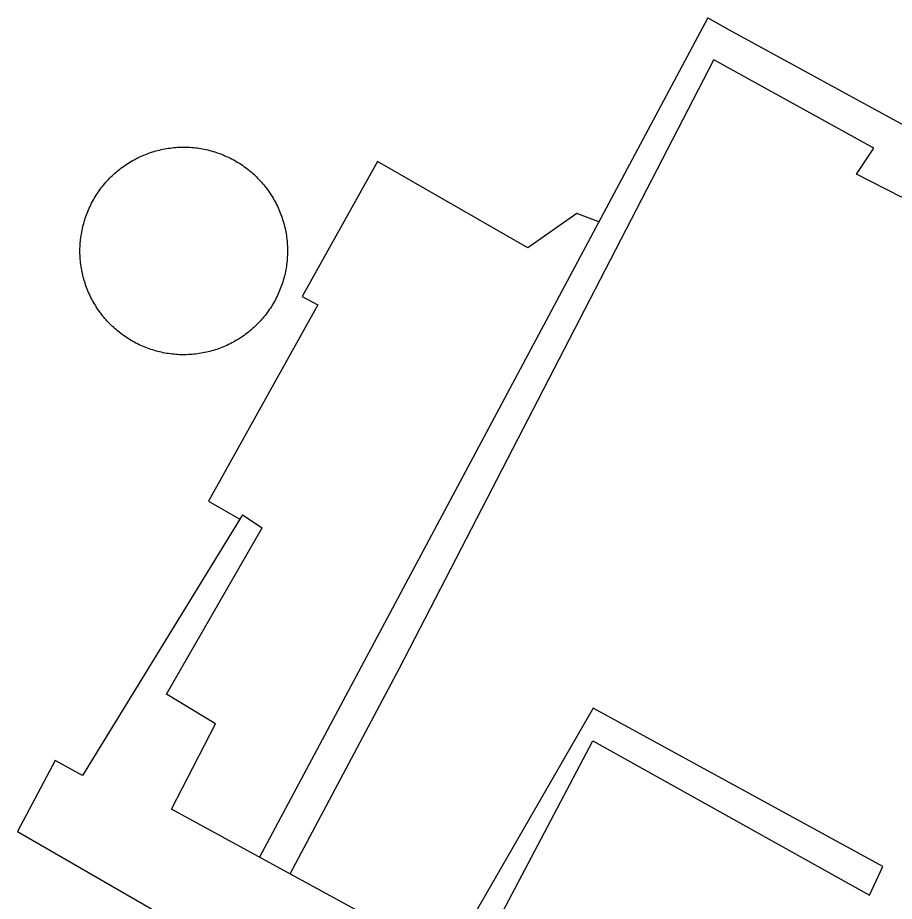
# Model space of a CAD drawing. Extents: x 3568792 to 3606828, y 529143 to 554785.
# Drawn here: x 3575714.6 to 3576132.9, y 544853.6 to 545275.1 of the extents above; entities that cross this region are included whole.
import ezdxf

# ---------------------------------------------------------------- set-up
doc = ezdxf.new("R2010")
doc.units = 0
doc.layers.add('V-DOMW-TANK', color=7, linetype='Continuous')
doc.layers.add('V-UTIL-LINE', color=7, linetype='Continuous')

msp = doc.modelspace()

# ---------------------------------------------------------------- linework, layer by layer
at = {"layer": 'V-DOMW-TANK'}
for points in [[(3575771.65, 545208.08), (3575772.43, 545208.46), (3575773.21, 545208.83), (3575774, 545209.18), (3575774.8, 545209.52), (3575775.6, 545209.84), (3575776.41, 545210.16), (3575777.22, 545210.45), (3575778.03, 545210.74), (3575778.85, 545211), (3575779.68, 545211.26), (3575780.51, 545211.5), (3575781.35, 545211.72), (3575782.18, 545211.93), (3575783.03, 545212.13), (3575783.87, 545212.31), (3575784.72, 545212.47), (3575785.57, 545212.63), (3575786.42, 545212.76), (3575787.28, 545212.88), (3575788.14, 545212.99), (3575789, 545213.08), (3575789.85, 545213.16), (3575790.72, 545213.22), (3575791.58, 545213.27), (3575792.45, 545213.3), (3575793.31, 545213.31), (3575794.17, 545213.32), (3575795.04, 545213.3), (3575795.9, 545213.27), (3575796.76, 545213.23), (3575797.63, 545213.17), (3575798.49, 545213.1), (3575799.35, 545213.01), (3575800.21, 545212.9), (3575801.06, 545212.78), (3575801.92, 545212.65), (3575802.77, 545212.5), (3575803.62, 545212.34), (3575804.46, 545212.16), (3575805.3, 545211.97), (3575806.14, 545211.76), (3575806.98, 545211.53), (3575807.81, 545211.3), (3575808.64, 545211.05), (3575809.46, 545210.78), (3575810.27, 545210.5), (3575811.09, 545210.21), (3575811.9, 545209.9), (3575812.7, 545209.57), (3575813.49, 545209.24), (3575814.28, 545208.89), (3575815.07, 545208.52), (3575815.85, 545208.15), (3575816.62, 545207.76), (3575817.38, 545207.35), (3575818.14, 545206.93), (3575818.88, 545206.5), (3575819.63, 545206.06), (3575820.36, 545205.6), (3575821.08, 545205.13)], [(3575754.05, 545134.28), (3575753.54, 545134.98), (3575753.04, 545135.69), (3575752.56, 545136.41), (3575752.09, 545137.13), (3575751.63, 545137.86), (3575751.18, 545138.6), (3575750.75, 545139.35), (3575750.33, 545140.11), (3575749.92, 545140.87), (3575749.53, 545141.64), (3575749.15, 545142.42), (3575748.78, 545143.2), (3575748.43, 545143.99), (3575748.09, 545144.78), (3575747.77, 545145.58), (3575747.45, 545146.39), (3575747.16, 545147.2), (3575746.88, 545148.02), (3575746.61, 545148.84), (3575746.35, 545149.67), (3575746.11, 545150.5), (3575745.89, 545151.33), (3575745.68, 545152.17), (3575745.48, 545153.01), (3575745.3, 545153.86), (3575745.14, 545154.7), (3575744.98, 545155.55), (3575744.85, 545156.41), (3575744.73, 545157.26), (3575744.62, 545158.12), (3575744.53, 545158.98), (3575744.45, 545159.84), (3575744.39, 545160.71), (3575744.34, 545161.57), (3575744.31, 545162.43), (3575744.3, 545163.3), (3575744.29, 545164.16), (3575744.31, 545165.02), (3575744.34, 545165.89), (3575744.38, 545166.75), (3575744.44, 545167.61), (3575744.51, 545168.47), (3575744.6, 545169.33), (3575744.71, 545170.19), (3575744.83, 545171.05), (3575744.96, 545171.9), (3575745.11, 545172.75), (3575745.27, 545173.6), (3575745.45, 545174.45), (3575745.64, 545175.29), (3575745.85, 545176.13), (3575746.08, 545176.96), (3575746.31, 545177.79), (3575746.56, 545178.62), (3575746.83, 545179.44), (3575747.11, 545180.26), (3575747.4, 545181.07), (3575747.71, 545181.88), (3575748.04, 545182.68), (3575748.37, 545183.48), (3575748.72, 545184.27), (3575749.09, 545185.05), (3575749.46, 545185.83), (3575749.85, 545186.6), (3575750.26, 545187.36), (3575750.68, 545188.12), (3575751.11, 545188.87), (3575751.55, 545189.61), (3575752.01, 545190.35), (3575752.48, 545191.07), (3575752.96, 545191.79), (3575753.46, 545192.5), (3575753.96, 545193.2), (3575754.48, 545193.89), (3575755.01, 545194.57), (3575755.56, 545195.24), (3575756.11, 545195.9), (3575756.68, 545196.56), (3575757.25, 545197.2), (3575757.84, 545197.83), (3575758.44, 545198.46), (3575759.05, 545199.07), (3575759.68, 545199.67), (3575760.31, 545200.26), (3575760.95, 545200.84), (3575761.6, 545201.41), (3575762.26, 545201.96), (3575762.93, 545202.51), (3575763.61, 545203.04), (3575764.3, 545203.56), (3575765, 545204.07), (3575765.71, 545204.57), (3575766.42, 545205.05), (3575767.15, 545205.52), (3575767.88, 545205.98), (3575768.62, 545206.43), (3575769.37, 545206.86), (3575770.12, 545207.28), (3575770.88, 545207.69), (3575771.65, 545208.08)], [(3575821.08, 545205.13), (3575821.8, 545204.65), (3575822.51, 545204.15), (3575823.21, 545203.65), (3575823.9, 545203.13), (3575824.58, 545202.6), (3575825.26, 545202.05), (3575825.92, 545201.5), (3575826.57, 545200.93), (3575827.22, 545200.36), (3575827.85, 545199.77), (3575828.47, 545199.17), (3575829.08, 545198.56), (3575829.68, 545197.94), (3575830.27, 545197.31), (3575830.85, 545196.66), (3575831.42, 545196.02), (3575831.98, 545195.35), (3575832.52, 545194.68), (3575833.06, 545194), (3575833.58, 545193.31), (3575834.08, 545192.61), (3575834.58, 545191.9), (3575835.07, 545191.19), (3575835.54, 545190.46), (3575836, 545189.73), (3575836.44, 545188.99), (3575836.88, 545188.24), (3575837.3, 545187.49), (3575837.7, 545186.73), (3575838.1, 545185.96), (3575838.48, 545185.18), (3575838.84, 545184.4), (3575839.2, 545183.61), (3575839.53, 545182.81), (3575839.86, 545182.01), (3575840.17, 545181.2), (3575840.47, 545180.39), (3575840.75, 545179.58), (3575841.02, 545178.76), (3575841.27, 545177.93), (3575841.51, 545177.1), (3575841.74, 545176.27), (3575841.95, 545175.43), (3575842.14, 545174.58), (3575842.32, 545173.74), (3575842.49, 545172.89), (3575842.64, 545172.04), (3575842.78, 545171.19), (3575842.9, 545170.33), (3575843.01, 545169.47), (3575843.1, 545168.61), (3575843.18, 545167.75), (3575843.23, 545166.89), (3575843.28, 545166.03), (3575843.31, 545165.17), (3575843.33, 545164.3), (3575843.33, 545163.44), (3575843.32, 545162.57), (3575843.29, 545161.71), (3575843.24, 545160.85), (3575843.18, 545159.98), (3575843.11, 545159.12), (3575843.02, 545158.26), (3575842.92, 545157.41), (3575842.8, 545156.55), (3575842.66, 545155.7), (3575842.52, 545154.84), (3575842.35, 545154), (3575842.17, 545153.15), (3575841.98, 545152.31), (3575841.77, 545151.47), (3575841.55, 545150.63), (3575841.31, 545149.8), (3575841.06, 545148.97), (3575840.8, 545148.15), (3575840.52, 545147.34), (3575840.22, 545146.52), (3575839.91, 545145.72), (3575839.59, 545144.91), (3575839.25, 545144.12), (3575838.9, 545143.33), (3575838.54, 545142.54), (3575838.16, 545141.77), (3575837.77, 545140.99), (3575837.37, 545140.23), (3575836.95, 545139.47), (3575836.52, 545138.73), (3575836.07, 545137.98), (3575835.62, 545137.25), (3575835.15, 545136.53), (3575834.66, 545135.81), (3575834.17, 545135.1), (3575833.66, 545134.4), (3575833.14, 545133.71), (3575832.61, 545133.03), (3575832.07, 545132.35), (3575831.51, 545131.69), (3575830.95, 545131.04), (3575830.37, 545130.4), (3575829.78, 545129.76)], [(3575829.78, 545129.76), (3575829.18, 545129.14), (3575828.57, 545128.53), (3575827.95, 545127.93), (3575827.32, 545127.33), (3575826.68, 545126.76), (3575826.03, 545126.19), (3575825.36, 545125.63), (3575824.7, 545125.09), (3575824.02, 545124.56), (3575823.32, 545124.03), (3575822.63, 545123.53), (3575821.92, 545123.03), (3575821.2, 545122.55), (3575820.48, 545122.07), (3575819.75, 545121.61), (3575819.01, 545121.17), (3575818.26, 545120.73), (3575817.5, 545120.31), (3575816.74, 545119.91), (3575815.97, 545119.51), (3575815.19, 545119.13), (3575814.41, 545118.77), (3575813.62, 545118.41), (3575812.83, 545118.08), (3575812.03, 545117.75), (3575811.22, 545117.44), (3575810.41, 545117.14), (3575809.59, 545116.86), (3575808.77, 545116.59), (3575807.94, 545116.34), (3575807.12, 545116.1), (3575806.28, 545115.87), (3575805.44, 545115.66), (3575804.6, 545115.47), (3575803.75, 545115.29), (3575802.91, 545115.12), (3575802.06, 545114.97), (3575801.2, 545114.83), (3575800.35, 545114.71), (3575799.49, 545114.6), (3575798.63, 545114.51), (3575797.77, 545114.44), (3575796.91, 545114.38), (3575796.04, 545114.33), (3575795.18, 545114.3), (3575794.31, 545114.28), (3575793.45, 545114.28), (3575792.59, 545114.29), (3575791.72, 545114.32), (3575790.86, 545114.37), (3575790, 545114.43), (3575789.14, 545114.5), (3575788.28, 545114.59), (3575787.42, 545114.7), (3575786.56, 545114.81), (3575785.71, 545114.95), (3575784.86, 545115.09), (3575784.01, 545115.26), (3575783.16, 545115.44), (3575782.32, 545115.63), (3575781.48, 545115.84), (3575780.65, 545116.06), (3575779.82, 545116.3), (3575778.99, 545116.55), (3575778.16, 545116.81), (3575777.35, 545117.09), (3575776.54, 545117.39), (3575775.73, 545117.7), (3575774.93, 545118.02), (3575774.13, 545118.36), (3575773.34, 545118.71), (3575772.56, 545119.07), (3575771.78, 545119.45), (3575771.01, 545119.84), (3575770.25, 545120.24), (3575769.49, 545120.67), (3575768.74, 545121.09), (3575768, 545121.54), (3575767.27, 545122), (3575766.54, 545122.46), (3575765.82, 545122.95), (3575765.11, 545123.44), (3575764.41, 545123.95), (3575763.72, 545124.47), (3575763.04, 545125), (3575762.37, 545125.54), (3575761.71, 545126.1), (3575761.05, 545126.66), (3575760.41, 545127.24), (3575759.78, 545127.83), (3575759.15, 545128.43), (3575758.54, 545129.04), (3575757.94, 545129.66), (3575757.35, 545130.29), (3575756.77, 545130.93), (3575756.2, 545131.58), (3575755.65, 545132.25), (3575755.1, 545132.92), (3575754.57, 545133.6), (3575754.05, 545134.28)]]:
    msp.add_lwpolyline(points, dxfattribs=at)
at = {"layer": 'V-UTIL-LINE'}
for p, q in [((3576043.84, 545275.06), (3575830, 544874.66)), ((3576043.84, 545275.06), (3576054.13, 545269.32)), ((3576054.13, 545269.32), (3576275.25, 545148.51)), ((3575821.89, 545037.91), (3575831.28, 545031.77))]:
    msp.add_line(p, q, dxfattribs=at)
for points in [[(3575844.64, 544866.67), (3575896.83, 544964.79), (3576046.75, 545255.01)], [(3576264.41, 545129.67), (3576144.21, 545200.1), (3576136.27, 545189.4), (3576114.9, 545200.49), (3576123.09, 545212.88), (3576046.75, 545255.01)], [(3575991.82, 545177.65), (3575981.39, 545181.67), (3575957.94, 545165.26), (3575886.27, 545206.51), (3575850.4, 545142.01), (3575857.83, 545138.06), (3575805.62, 545044.38), (3575820.62, 545035.84)], [(3575821.89, 545037.91), (3575745.58, 544913.54), (3575732.42, 544920.82), (3575714.56, 544886.95), (3575883.85, 544789.12), (3575908.89, 544831.61), (3575787.99, 544897.58), (3575809.02, 544938.22), (3575785.56, 544952.4), (3575831.28, 545031.77)], [(3575913.52, 544786.85), (3575989.01, 544930.09), (3576121, 544856.57), (3576127.36, 544870.24), (3575989.26, 544945.66), (3575901.77, 544794)]]:
    msp.add_lwpolyline(points, dxfattribs=at)

doc.saveas('drawing.dxf')
